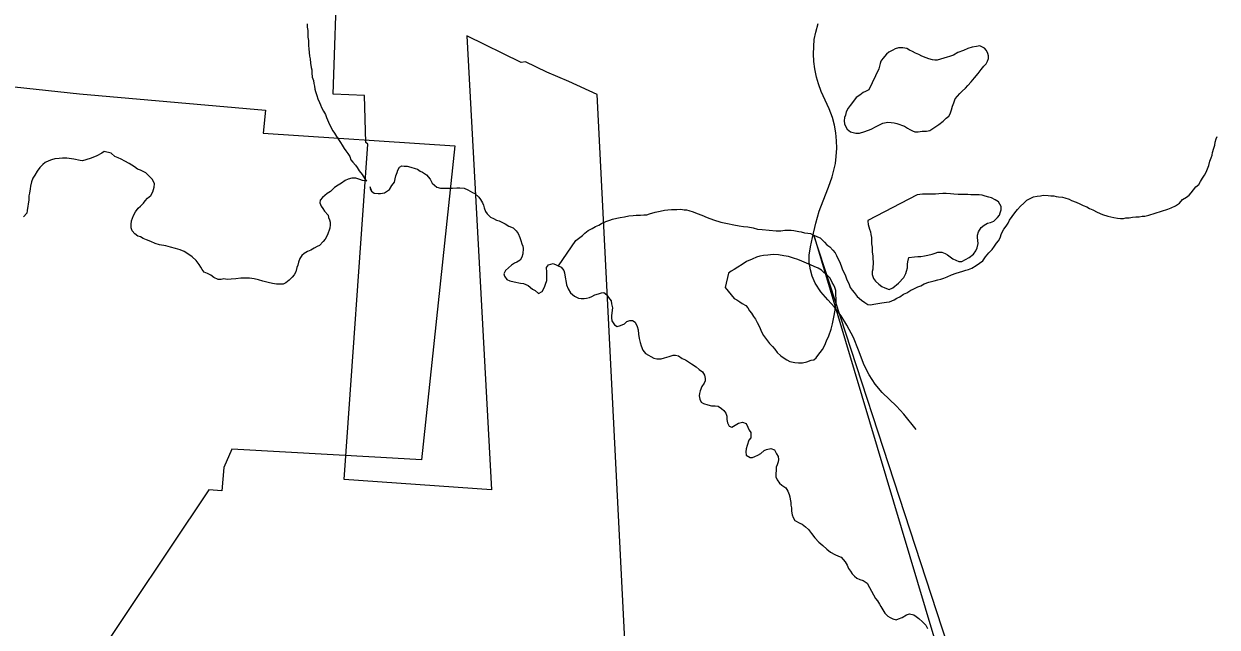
# Model space of a CAD drawing. Extents: x -11.4 to 84.1, y 11.1 to 59.
# Drawn here: x 29.748 to 30.691, y 43.47 to 43.946 of the extents above; entities that cross this region are included whole.
import ezdxf

# ---------------------------------------------------------------- set-up
doc = ezdxf.new("R2010")
doc.units = 0
for name, color, linetype in [('GM_X_Corporation', 7, 'Continuous'), ('GM_X_Minor_Lake', 7, 'Continuous'), ('GM_X_Minor_River', 7, 'Continuous'), ('GM_X_Township_Road', 7, 'Continuous'), ('SH_Data', 7, 'Continuous')]:
    doc.layers.add(name, color=color, linetype=linetype)

msp = doc.modelspace()

# ---------------------------------------------------------------- linework, layer by layer
at = {"layer": 'GM_X_Corporation'}
for points in [[(30.24767, 42.96585), (30.20088, 43.89052), (30.17852, 43.90074), (30.16108, 43.90814), (30.14406, 43.91644), (30.14069, 43.91591), (30.0978, 43.93683), (30.11717, 43.57845), (30.00085, 43.58666), (30.01955, 43.85142), (30.01808, 43.85261), (30.01694, 43.88966), (29.99211, 43.89093), (29.9955, 43.99162), (30.01908, 43.98274), (30.03898, 44.29872), (29.90846, 44.30515), (29.88919, 44.02828), (29.78066, 44.07203), (29.77816, 44.03029), (29.68366, 44.03885)], [(29.74026, 43.89651), (29.79173, 43.89119), (29.93862, 43.8783), (29.93676, 43.86015), (30.08829, 43.85), (30.06198, 43.60198), (30.0298, 43.60387), (29.91204, 43.61041), (29.90576, 43.59589), (29.90424, 43.57749), (29.89398, 43.5783), (29.80092, 43.43935), (29.77834, 43.34299), (29.77049, 43.31191), (29.75316, 43.31301), (29.75207, 43.29087), (29.74064, 43.28811)]]:
    msp.add_lwpolyline(points, dxfattribs=at)
at = {"layer": 'GM_X_Minor_Lake'}
for points in [[(30.42333, 43.91084), (30.41563, 43.89436), (30.413, 43.8928), (30.41111, 43.89201), (30.40849, 43.89006), (30.40548, 43.88811), (30.40251, 43.88426), (30.40065, 43.88195), (30.39917, 43.87964), (30.39769, 43.87696), (30.39698, 43.87428), (30.39625, 43.87237), (30.39592, 43.8697), (30.39633, 43.86743), (30.39713, 43.86554), (30.3983, 43.86328), (30.401, 43.86104), (30.4052, 43.85997), (30.40823, 43.86002), (30.41239, 43.86123), (30.41729, 43.86321), (30.42144, 43.86518), (30.42445, 43.86675), (30.42671, 43.86793), (30.43049, 43.86875), (30.43316, 43.86841), (30.43544, 43.86807), (30.43773, 43.86773), (30.44384, 43.86555), (30.44615, 43.86406), (30.44806, 43.86295), (30.44998, 43.86184), (30.45189, 43.86111), (30.45455, 43.86116), (30.45758, 43.86159), (30.461, 43.86164), (30.46365, 43.86207), (30.46778, 43.8648), (30.47079, 43.86675), (30.47416, 43.86947), (30.47678, 43.87179), (30.47865, 43.87334), (30.47976, 43.87526), (30.48085, 43.87832), (30.48156, 43.88137), (30.48265, 43.88406), (30.48374, 43.88711), (30.48747, 43.89136), (30.48933, 43.89329), (30.49195, 43.89561), (30.49382, 43.89755), (30.49643, 43.90063), (30.49903, 43.90372), (30.50201, 43.90719), (30.50424, 43.91027), (30.50647, 43.91296), (30.50834, 43.91489), (30.50944, 43.91681), (30.51017, 43.91911), (30.51014, 43.92101), (30.50972, 43.9229), (30.50854, 43.92517), (30.507, 43.92704), (30.50317, 43.92888), (30.50052, 43.92846), (30.4971, 43.92802), (30.49371, 43.92682), (30.49031, 43.92525), (30.48578, 43.92365), (30.4824, 43.92169), (30.47938, 43.92051), (30.47749, 43.92009), (30.46955, 43.91768), (30.46765, 43.91765), (30.46575, 43.918), (30.46308, 43.91872), (30.46079, 43.91944), (30.45734, 43.9209), (30.45505, 43.92201), (30.45237, 43.9231), (30.45007, 43.92459), (30.44777, 43.92569), (30.44547, 43.92679), (30.44242, 43.9275), (30.439, 43.92745), (30.43636, 43.92664), (30.43448, 43.92547), (30.43147, 43.9239), (30.42959, 43.92235), (30.42661, 43.91888), (30.42513, 43.91695), (30.4244, 43.91504)], [(30.4244, 43.91504), (30.42369, 43.91199), (30.42333, 43.91084)], [(30.41514, 43.78788), (30.41555, 43.78599), (30.41597, 43.78409), (30.41676, 43.78221), (30.41718, 43.77993), (30.41759, 43.77766), (30.41763, 43.77538), (30.41768, 43.77272), (30.4181, 43.77006), (30.41816, 43.76626), (30.4186, 43.76284), (30.41864, 43.76056), (30.41905, 43.75867), (30.41908, 43.75677), (30.41874, 43.75448), (30.41877, 43.75258), (30.41804, 43.75067), (30.41808, 43.74839), (30.41927, 43.74536), (30.42083, 43.74311), (30.42353, 43.74087), (30.42584, 43.73901), (30.42814, 43.73791), (30.43158, 43.73644), (30.43459, 43.73801), (30.43909, 43.74151), (30.44319, 43.74614), (30.44466, 43.7492), (30.44539, 43.75112), (30.4461, 43.75379), (30.44605, 43.75645), (30.4464, 43.75836), (30.44711, 43.76179), (30.45165, 43.76225), (30.45431, 43.76267), (30.45658, 43.76271), (30.45961, 43.76314), (30.46227, 43.76356), (30.46567, 43.76438), (30.46794, 43.76517), (30.4702, 43.76597), (30.47324, 43.76602), (30.47592, 43.76493), (30.47783, 43.76382), (30.47976, 43.76233), (30.48206, 43.76084), (30.48436, 43.75974), (30.48666, 43.75864), (30.48893, 43.75868), (30.49195, 43.76025), (30.49496, 43.76181), (30.49833, 43.76453), (30.50018, 43.76723), (30.50129, 43.76952), (30.50199, 43.77296), (30.50157, 43.77523), (30.50153, 43.77752), (30.5015, 43.77941), (30.50222, 43.78209), (30.50443, 43.78555), (30.50668, 43.78749), (30.50931, 43.78905), (30.51158, 43.78947), (30.51422, 43.79065), (30.51722, 43.79336), (30.5187, 43.79529), (30.51943, 43.7972), (30.52015, 43.79949), (30.52011, 43.80215), (30.51815, 43.80592), (30.51546, 43.8074), (30.5124, 43.80887), (30.51049, 43.8096), (30.50744, 43.81031), (30.50515, 43.81104), (30.50286, 43.81138), (30.50096, 43.81135), (30.49868, 43.81131), (30.49603, 43.81127), (30.49374, 43.81161), (30.49147, 43.81157), (30.48881, 43.81153), (30.48615, 43.81149), (30.48272, 43.81181), (30.48006, 43.81215), (30.47664, 43.81247), (30.47398, 43.81242), (30.47095, 43.81199), (30.46829, 43.81195), (30.46525, 43.8119), (30.46183, 43.81184), (30.45804, 43.81178), (30.45387, 43.81133), (30.41471, 43.79099)], [(30.41471, 43.79099), (30.41472, 43.79054), (30.41514, 43.78788)], [(30.30204, 43.73812), (30.30902, 43.72949), (30.31132, 43.72838), (30.31362, 43.7269), (30.31554, 43.72541), (30.31823, 43.72393), (30.31978, 43.72206), (30.32133, 43.7198), (30.32289, 43.71793), (30.32445, 43.71529), (30.32601, 43.71303), (30.32719, 43.71039), (30.32915, 43.707), (30.33073, 43.70323), (30.3323, 43.70021), (30.33463, 43.6972), (30.33697, 43.69382), (30.33928, 43.69158), (30.34122, 43.68933), (30.34316, 43.6867), (30.34586, 43.68408), (30.34855, 43.68223), (30.35085, 43.68112), (30.35315, 43.67964), (30.35696, 43.67894), (30.36001, 43.67861), (30.36305, 43.67866), (30.36645, 43.67948), (30.36985, 43.68067), (30.37212, 43.68109), (30.37399, 43.68264), (30.3751, 43.68456), (30.37696, 43.68687), (30.37882, 43.68918), (30.38066, 43.69264), (30.38212, 43.69608), (30.38396, 43.69992), (30.38577, 43.70527), (30.38683, 43.70947), (30.38789, 43.71481), (30.38893, 43.72015), (30.38926, 43.7232), (30.3896, 43.72586), (30.38943, 43.73575), (30.38864, 43.73802), (30.38784, 43.73991), (30.38667, 43.74217), (30.38509, 43.74556), (30.38239, 43.74818), (30.38008, 43.75005), (30.37815, 43.75192), (30.37546, 43.75339), (30.3724, 43.75486), (30.36934, 43.75595), (30.36628, 43.75742), (30.36246, 43.75888), (30.35939, 43.76035), (30.35596, 43.76144), (30.35214, 43.76252), (30.34833, 43.76321), (30.34414, 43.7639), (30.33996, 43.76422), (30.33579, 43.76377), (30.33238, 43.76333), (30.32935, 43.7629), (30.3267, 43.7621), (30.32331, 43.76052), (30.31879, 43.75855), (30.31541, 43.75621), (30.31202, 43.75425), (30.30902, 43.7523), (30.30676, 43.75112), (30.3045, 43.74957)], [(30.3045, 43.74957), (30.30204, 43.73812)]]:
    msp.add_lwpolyline(points, dxfattribs=at)
at = {"layer": 'GM_X_Minor_River'}
for points in [[(29.97153, 43.94639), (29.97158, 43.94373), (29.972, 43.94108), (29.97205, 43.93842), (29.97209, 43.93575), (29.97252, 43.9331), (29.97258, 43.9293), (29.973, 43.92664), (29.97306, 43.9236), (29.97348, 43.92095), (29.9739, 43.91867), (29.97433, 43.91526), (29.97477, 43.91184), (29.97518, 43.90995), (29.97522, 43.90767), (29.97566, 43.90425), (29.97647, 43.9016), (29.97688, 43.89933), (29.9773, 43.89705), (29.97772, 43.89478), (29.97813, 43.89288), (29.97932, 43.88986), (29.98012, 43.88721), (29.98131, 43.88419), (29.9821, 43.8823), (29.9829, 43.88041), (29.98447, 43.8774), (29.98603, 43.87476), (29.98683, 43.87249), (29.98762, 43.87061), (29.98841, 43.86872), (29.98999, 43.86532), (29.99194, 43.86193), (29.99311, 43.86005), (29.99468, 43.85741), (29.9978, 43.85252), (29.99935, 43.85064), (30.00091, 43.84801), (30.00208, 43.84613), (30.00364, 43.84387), (30.0052, 43.84162), (30.006, 43.83897), (30.00755, 43.83709), (30.00987, 43.83485), (30.01104, 43.83296), (30.0126, 43.83033), (30.01493, 43.82733), (30.01727, 43.82394), (30.01844, 43.82206)], [(30.46716, 43.74349), (30.47018, 43.7443), (30.47246, 43.74472), (30.47472, 43.74551), (30.47736, 43.7467), (30.48075, 43.74827), (30.48453, 43.74948), (30.48718, 43.75028), (30.48982, 43.75109), (30.49209, 43.75188), (30.49436, 43.7523), (30.497, 43.75348), (30.50038, 43.75544), (30.50301, 43.75738), (30.50563, 43.75933), (30.50786, 43.76241), (30.51047, 43.76549), (30.51308, 43.7682), (30.51493, 43.77089), (30.51642, 43.7732), (30.5179, 43.77512), (30.51938, 43.77743), (30.52047, 43.78087), (30.52231, 43.78432), (30.52417, 43.78663), (30.52565, 43.78894), (30.52675, 43.79124), (30.53083, 43.79701), (30.53306, 43.7997), (30.5353, 43.8024), (30.53792, 43.80473), (30.54053, 43.80705), (30.54241, 43.80822), (30.5458, 43.8098), (30.54846, 43.81022), (30.55111, 43.81065), (30.55338, 43.81106), (30.55718, 43.81075), (30.55947, 43.81041), (30.56175, 43.81044), (30.56365, 43.81009), (30.56556, 43.80974), (30.5686, 43.80942), (30.5705, 43.80906), (30.57394, 43.80798), (30.57586, 43.80687), (30.5793, 43.80541), (30.58236, 43.80432), (30.58504, 43.80284), (30.58772, 43.80174), (30.59002, 43.80064), (30.59269, 43.79954), (30.59614, 43.7977), (30.60035, 43.79587), (30.60455, 43.79442), (30.60913, 43.79335), (30.61217, 43.79302), (30.61446, 43.79268), (30.61673, 43.79271), (30.61863, 43.79312), (30.62129, 43.79317), (30.62394, 43.79359), (30.62659, 43.79402), (30.62925, 43.79406), (30.63152, 43.79448), (30.6338, 43.79451), (30.63682, 43.79532), (30.65193, 43.80013), (30.65458, 43.80094), (30.65797, 43.80252), (30.66097, 43.80484), (30.66358, 43.80755), (30.66659, 43.8095), (30.66884, 43.81106), (30.67033, 43.81298), (30.67219, 43.8153), (30.67405, 43.81761), (30.67629, 43.81955), (30.67777, 43.82185), (30.67925, 43.82454), (30.68073, 43.82684), (30.68221, 43.82915), (30.6833, 43.83183), (30.6844, 43.83451), (30.6851, 43.83794), (30.68619, 43.84062), (30.68692, 43.84253), (30.68726, 43.84482), (30.68834, 43.84826), (30.68907, 43.85056), (30.68941, 43.85284), (30.69012, 43.85552), (30.69085, 43.85743)], [(29.844, 43.8287), (29.84208, 43.82981), (29.83978, 43.83091), (29.83749, 43.83163), (29.83518, 43.8335), (29.83096, 43.83609), (29.82751, 43.83794), (29.82445, 43.83941), (29.82215, 43.84051), (29.81947, 43.84161), (29.81677, 43.84422), (29.81105, 43.84565), (29.80918, 43.8441), (29.80541, 43.84214), (29.80089, 43.84016), (29.79673, 43.83895), (29.79409, 43.83815), (29.79218, 43.8385), (29.78723, 43.83956), (29.78152, 43.84022), (29.7781, 43.84017), (29.77544, 43.84012), (29.77203, 43.83969), (29.76939, 43.83888), (29.7675, 43.83809), (29.76448, 43.8369), (29.76261, 43.83535), (29.76037, 43.83303), (29.75814, 43.82995), (29.7563, 43.82688), (29.75482, 43.82457), (29.75373, 43.82151), (29.75302, 43.81808), (29.75268, 43.81617), (29.75198, 43.81274), (29.75163, 43.81045), (29.75168, 43.80741), (29.75031, 43.79902), (29.74997, 43.79674), (29.74735, 43.79403)], [(30.02117, 43.81792), (30.02237, 43.81414), (30.02158, 43.81603), (30.02237, 43.81414), (30.02467, 43.81266), (30.02772, 43.81233), (30.02961, 43.81236), (30.03265, 43.81279), (30.03678, 43.81552), (30.03862, 43.81859), (30.04048, 43.82128), (30.04119, 43.82395), (30.04154, 43.82624), (30.04263, 43.82892), (30.04336, 43.83083), (30.04446, 43.83313), (30.04634, 43.83431), (30.04824, 43.83396), (30.05052, 43.83399), (30.05357, 43.83328), (30.05701, 43.8322), (30.05892, 43.83147), (30.06084, 43.82998), (30.06275, 43.82925), (30.06583, 43.82702), (30.06892, 43.82365), (30.07049, 43.82063), (30.07397, 43.81727), (30.07702, 43.81656), (30.08158, 43.81663), (30.08651, 43.81671), (30.08993, 43.81677), (30.09221, 43.81681), (30.09563, 43.81648), (30.09869, 43.81539), (30.10214, 43.81317), (30.10405, 43.81244), (30.10714, 43.80945), (30.10869, 43.80757), (30.11026, 43.80494), (30.11105, 43.80305), (30.11146, 43.80115), (30.11265, 43.79813), (30.11382, 43.79625), (30.11652, 43.79363), (30.11882, 43.79253), (30.12112, 43.79142), (30.12341, 43.7907), (30.12609, 43.7896), (30.128, 43.7885), (30.13107, 43.78664), (30.13451, 43.78518), (30.13683, 43.78294), (30.13839, 43.78068), (30.13958, 43.77766), (30.14038, 43.77539), (30.14118, 43.77274), (30.14197, 43.77085), (30.14239, 43.76896), (30.14208, 43.76477), (30.14136, 43.7621), (30.13988, 43.75979), (30.13725, 43.75823), (30.13536, 43.75744), (30.13311, 43.75588), (30.12824, 43.75162), (30.12715, 43.74894), (30.12756, 43.74704), (30.1295, 43.74441), (30.1318, 43.74331), (30.13523, 43.7426), (30.14018, 43.74154), (30.14247, 43.7412), (30.14438, 43.74047), (30.14629, 43.73974), (30.14976, 43.73676), (30.15168, 43.73565), (30.15438, 43.73341), (30.15739, 43.73498), (30.15923, 43.73844), (30.15995, 43.74073), (30.16104, 43.74379), (30.161, 43.74607), (30.16096, 43.74835), (30.16093, 43.75025), (30.16087, 43.75405), (30.16235, 43.75598), (30.16613, 43.75718), (30.17226, 43.75424), (30.17458, 43.75162), (30.17499, 43.74972), (30.17543, 43.74631), (30.17626, 43.74214), (30.17667, 43.74024), (30.17786, 43.73722), (30.17981, 43.73383), (30.1829, 43.73122), (30.18596, 43.72975), (30.18825, 43.7294), (30.19052, 43.72944), (30.19242, 43.72985)], [(30.01844, 43.82206), (30.01539, 43.82277), (30.0131, 43.82349), (30.01004, 43.82458), (30.007, 43.82453), (30.00398, 43.82372), (30.00172, 43.82254), (29.99871, 43.82059), (29.99608, 43.81903), (29.99308, 43.81708), (29.99009, 43.81399), (29.98746, 43.81242), (29.98558, 43.81087), (29.98371, 43.80932), (29.98185, 43.80701), (29.9815, 43.8051), (29.98269, 43.80246), (29.98386, 43.80058), (29.98541, 43.79832), (29.98812, 43.79532), (29.98854, 43.79343), (29.98933, 43.79154), (29.98974, 43.78965), (29.98977, 43.78775), (29.98943, 43.78508), (29.98763, 43.77973), (29.98579, 43.77627), (29.9843, 43.77435), (29.98131, 43.77126), (29.97943, 43.77047), (29.97717, 43.76929), (29.97453, 43.76772), (29.9719, 43.76654), (29.96926, 43.76497), (29.96739, 43.76342), (29.96591, 43.76112), (29.96482, 43.75806), (29.9641, 43.75577), (29.96337, 43.75385), (29.96267, 43.75042), (29.96119, 43.74811), (29.9597, 43.74619), (29.95746, 43.74387), (29.95484, 43.74192), (29.95258, 43.74075), (29.94954, 43.7407), (29.94726, 43.74066), (29.94421, 43.74137), (29.94078, 43.74207), (29.93659, 43.74314), (29.93315, 43.74423), (29.92972, 43.74493), (29.92591, 43.74563), (29.91908, 43.74552), (29.91529, 43.74508), (29.9115, 43.74463), (29.90846, 43.74458), (29.90579, 43.74492), (29.90352, 43.7445), (29.90124, 43.74446), (29.8978, 43.74593), (29.89549, 43.74779), (29.89281, 43.74927), (29.89013, 43.75037), (29.88858, 43.75224), (29.88741, 43.75413), (29.88623, 43.75639), (29.8839, 43.75939), (29.88081, 43.76238), (29.87736, 43.76461), (29.87429, 43.76646), (29.87122, 43.76793), (29.86741, 43.76901), (29.86359, 43.77008), (29.85978, 43.77116), (29.85483, 43.77184), (29.85139, 43.77293), (29.84795, 43.77439), (29.84451, 43.77585), (29.84183, 43.77695), (29.83991, 43.77806), (29.83762, 43.77878), (29.83531, 43.78065), (29.83337, 43.78289), (29.83258, 43.78516), (29.83253, 43.78782), (29.83286, 43.79087), (29.83431, 43.79508), (29.83578, 43.79777), (29.83801, 43.80084), (29.83988, 43.80239), (29.84212, 43.80471), (29.84361, 43.80664), (29.84547, 43.80857), (29.8481, 43.8109), (29.84957, 43.81358), (29.85065, 43.8174), (29.85098, 43.82007), (29.8494, 43.82347), (29.8467, 43.82608), (29.844, 43.8287)], [(30.17019, 43.75523), (30.18405, 43.77535), (30.18705, 43.77768), (30.18931, 43.77924), (30.19117, 43.78117), (30.1938, 43.78311), (30.19681, 43.78468), (30.19944, 43.78624), (30.20208, 43.78743), (30.20434, 43.78861), (30.20773, 43.79019), (30.21075, 43.79138), (30.21302, 43.79217), (30.21642, 43.79299), (30.21907, 43.79341), (30.22248, 43.79385), (30.22589, 43.79467), (30.2293, 43.7951), (30.23158, 43.79514), (30.23499, 43.79519), (30.23765, 43.79562), (30.23993, 43.79566), (30.24219, 43.79645), (30.24673, 43.79767), (30.25051, 43.79849), (30.25392, 43.79931), (30.25657, 43.79935), (30.2596, 43.79978), (30.26378, 43.79985), (30.26682, 43.7999), (30.26948, 43.79956), (30.27138, 43.79959), (30.27329, 43.79887), (30.27673, 43.79778), (30.27979, 43.79669), (30.28361, 43.79523), (30.28782, 43.7934), (30.29278, 43.79158), (30.29851, 43.78977), (30.30385, 43.78872), (30.3088, 43.78766), (30.31299, 43.78697), (30.31642, 43.78627), (30.31985, 43.78594), (30.32404, 43.78525), (30.32747, 43.78416), (30.33127, 43.78385), (30.3423, 43.78289), (30.3461, 43.78295), (30.34913, 43.78338), (30.35141, 43.78342), (30.35407, 43.78346), (30.35635, 43.78312), (30.36016, 43.78242), (30.36207, 43.78207), (30.36474, 43.78135), (30.3674, 43.78102), (30.36931, 43.78067), (30.37199, 43.77957), (30.37505, 43.7781), (30.37696, 43.77737), (30.38043, 43.77401), (30.38237, 43.77176), (30.38467, 43.77027), (30.387, 43.76765), (30.38893, 43.7654), (30.39011, 43.76352), (30.39129, 43.76049), (30.39247, 43.75861), (30.39366, 43.75521), (30.39446, 43.75294), (30.39525, 43.75105), (30.39682, 43.74804), (30.39801, 43.74502), (30.3988, 43.74313), (30.3996, 43.74124), (30.40078, 43.73822), (30.40234, 43.73596), (30.40389, 43.73409), (30.40622, 43.73108), (30.40969, 43.7281), (30.41238, 43.72624), (30.41468, 43.72476), (30.41659, 43.72441), (30.42113, 43.72524), (30.42568, 43.72608), (30.42947, 43.72652), (30.43174, 43.72694), (30.43362, 43.72773), (30.43551, 43.72852), (30.43777, 43.7297), (30.44003, 43.73088), (30.44303, 43.73283), (30.44567, 43.73401), (30.44868, 43.73596), (30.45056, 43.73675), (30.45433, 43.73871), (30.45659, 43.73951), (30.45922, 43.74108), (30.463, 43.74228), (30.46716, 43.74349)], [(30.19242, 43.72985), (30.19469, 43.73027), (30.19657, 43.73106), (30.19883, 43.73224), (30.20186, 43.73305), (30.20412, 43.73385), (30.20601, 43.73426), (30.20832, 43.7324), (30.20988, 43.73014), (30.21182, 43.72751), (30.21224, 43.72524), (30.21305, 43.72221), (30.21271, 43.7203), (30.21236, 43.71801), (30.21201, 43.71611), (30.21205, 43.71421), (30.21247, 43.71193), (30.21442, 43.70854), (30.21672, 43.70744), (30.21936, 43.70824), (30.22238, 43.70943), (30.22425, 43.71137), (30.22651, 43.71216), (30.22879, 43.7122), (30.23072, 43.71071), (30.23229, 43.70731), (30.2331, 43.70467), (30.23353, 43.70125), (30.23397, 43.69784), (30.23478, 43.69481), (30.23559, 43.69216), (30.23678, 43.68876), (30.23911, 43.68613), (30.24141, 43.68465), (30.24333, 43.68354), (30.24562, 43.68244), (30.24792, 43.68171), (30.25133, 43.68177), (30.25398, 43.68257), (30.25775, 43.68377), (30.26078, 43.68459), (30.26268, 43.68462), (30.26496, 43.68427), (30.26804, 43.68204), (30.27072, 43.68095), (30.27302, 43.67946), (30.27532, 43.67798), (30.27916, 43.67538), (30.28148, 43.67352), (30.28416, 43.67166), (30.28573, 43.66902), (30.28615, 43.66637), (30.28618, 43.66447), (30.28546, 43.66256), (30.2836, 43.65987), (30.28214, 43.65642), (30.28179, 43.65451), (30.28145, 43.6526), (30.28187, 43.64995), (30.28305, 43.64769), (30.28497, 43.64658), (30.2884, 43.64549), (30.29107, 43.64478), (30.29411, 43.64483), (30.2964, 43.64449), (30.29908, 43.64263), (30.30101, 43.64114), (30.30257, 43.63888), (30.30336, 43.63661), (30.30341, 43.63395), (30.30383, 43.6313), (30.30502, 43.62866), (30.30731, 43.62793), (30.31257, 43.63106), (30.3156, 43.63187), (30.31865, 43.63078), (30.31984, 43.62776), (30.32102, 43.6255), (30.32219, 43.62361), (30.32226, 43.61943), (30.32078, 43.61751), (30.31933, 43.6133), (30.31861, 43.61063), (30.31827, 43.60834), (30.31869, 43.60568), (30.32177, 43.60383), (30.32366, 43.60387), (30.32555, 43.60466), (30.32781, 43.60584), (30.33007, 43.60701), (30.33269, 43.60934), (30.33457, 43.61013), (30.33798, 43.61095), (30.34103, 43.60985), (30.3426, 43.60684), (30.34378, 43.60458), (30.3442, 43.6023), (30.34385, 43.60039), (30.34313, 43.5981), (30.3424, 43.59619), (30.34215, 43.58858)], [(30.34215, 43.58858), (30.34295, 43.58631), (30.34489, 43.58368), (30.34682, 43.58219), (30.34989, 43.57996), (30.35146, 43.57732), (30.35264, 43.57468), (30.35305, 43.57279), (30.35346, 43.57089), (30.35389, 43.56824), (30.35392, 43.56634), (30.35434, 43.56406), (30.35438, 43.5614), (30.35481, 43.55875), (30.35561, 43.55648), (30.35716, 43.55422), (30.361, 43.552), (30.36291, 43.55128), (30.3656, 43.54904), (30.36791, 43.54717), (30.37025, 43.54379), (30.37297, 43.54042), (30.37606, 43.53704), (30.37914, 43.53443), (30.38223, 43.53144), (30.38531, 43.52921), (30.38876, 43.52736), (30.39144, 43.52589), (30.39373, 43.52516), (30.39683, 43.52141), (30.3984, 43.51878), (30.39958, 43.51613), (30.40113, 43.51426), (30.40231, 43.512), (30.40424, 43.51013), (30.40616, 43.50864), (30.40846, 43.50753), (30.41113, 43.50682), (30.41421, 43.50459), (30.41616, 43.5012), (30.42086, 43.49253), (30.42242, 43.49065), (30.42398, 43.48802), (30.42515, 43.48613), (30.42672, 43.4835), (30.42828, 43.48086), (30.43059, 43.47862), (30.43251, 43.47751), (30.43443, 43.4764), (30.4371, 43.47568), (30.43899, 43.47648), (30.442, 43.47767), (30.44539, 43.47962), (30.44765, 43.48042), (30.45108, 43.47972), (30.45301, 43.47823), (30.45493, 43.47674), (30.45802, 43.47413), (30.46072, 43.47151), (30.4619, 43.46887)]]:
    msp.add_lwpolyline(points, dxfattribs=at)
at = {"layer": 'GM_X_Township_Road'}
msp.add_lwpolyline([(30.45307, 43.62606), (30.44325, 43.63809), (30.43728, 43.64451), (30.42617, 43.65535), (30.42057, 43.66178), (30.4158, 43.66922), (30.41194, 43.67695), (30.40744, 43.68877), (30.4034, 43.69869), (30.39822, 43.70831), (30.39357, 43.71577), (30.38852, 43.72256), (30.3832, 43.72853), (30.37759, 43.73478), (30.37319, 43.74148), (30.3708, 43.74699), (30.36942, 43.75213), (30.36841, 43.75801), (30.3685, 43.7637), (30.36942, 43.77031), (30.37098, 43.77766), (30.37365, 43.78895), (30.37622, 43.79841), (30.37934, 43.80667), (30.38375, 43.81751), (30.38657, 43.82545), (30.38797, 43.83082), (30.38907, 43.83615), (30.38981, 43.84157), (30.39018, 43.84827), (30.39008, 43.85396), (30.38944, 43.8603), (30.38834, 43.86627), (30.38678, 43.87242), (30.38421, 43.8793), (30.38109, 43.88601), (30.37796, 43.89299), (30.37576, 43.89886), (30.37411, 43.90437), (30.37273, 43.9108), (30.372, 43.91659), (30.37172, 43.92264), (30.37236, 43.93403), (30.37356, 43.93982), (30.37554, 43.94655)], dxfattribs=at)
at = {"layer": 'SH_Data'}
msp.add_lwpolyline([(31.45018, 40.48107), (30.37199, 43.77957), (31.45018, 40.17403)], close=True, dxfattribs=at)

doc.saveas('drawing.dxf')
